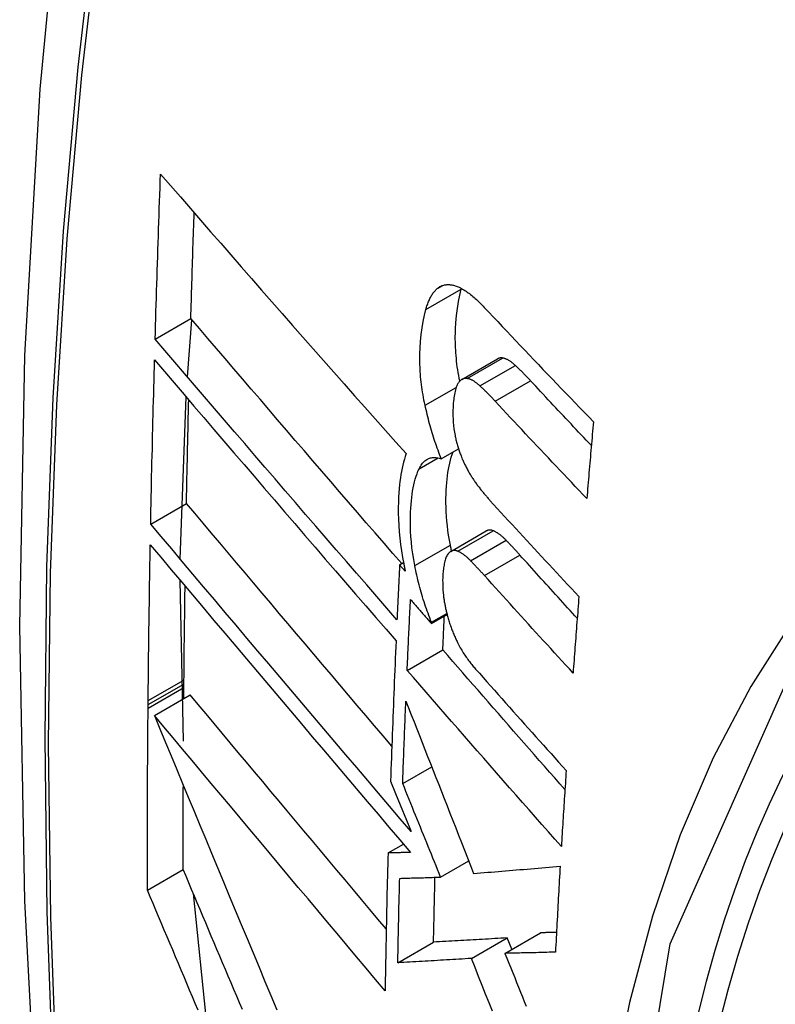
# Model space of a CAD drawing. Header units: inches. Extents: x 15 to 513, y 46 to 241.
# Tile 322 of 397: x 454.101 to 454.225, y 225.281 to 225.443. Entities that reach past the tile are written whole.
import ezdxf

# ---------------------------------------------------------------- set-up
doc = ezdxf.new("R2010")
doc.units = ezdxf.units.IN
doc.header["$MEASUREMENT"] = 0
doc.layers.add('Visible Edges(ANSI)', color=7, linetype='Continuous', lineweight=25)
doc.layers.add('Visible Tangent Edges(ANSI)', color=7, linetype='Continuous', lineweight=25)

msp = doc.modelspace()

# ---------------------------------------------------------------- linework, layer by layer
at = {"layer": 'Visible Edges(ANSI)'}
for p, q in [((454.17354, 225.39852), (454.17357, 225.39862)), ((454.1231, 225.39028), (454.12898, 225.39367)), ((454.12842, 225.38406), (454.12916, 225.39346)), ((454.17365, 225.38365), (454.17949, 225.38701)), ((454.12724, 225.35403), (454.1282, 225.38076)), ((454.17024, 225.37057), (454.17308, 225.3722)), ((454.12236, 225.35981), (454.12826, 225.3632)), ((454.1718, 225.35531), (454.17765, 225.35868)), ((454.16337, 225.3531), (454.16401, 225.35347)), ((454.1643, 225.35204), (454.16337, 225.3531)), ((454.12777, 225.32406), (454.12722, 225.35056)), ((454.16861, 225.34364), (454.17115, 225.34509)), ((454.16861, 225.34346), (454.17118, 225.34495)), ((454.16861, 225.34346), (454.16861, 225.34364)), ((454.16462, 225.33573), (454.1705, 225.33911)), ((454.12783, 225.33348), (454.12784, 225.33414)), ((454.12781, 225.33108), (454.12783, 225.33291)), ((454.12783, 225.33291), (454.12783, 225.33348)), ((454.12194, 225.33008), (454.12194, 225.33074)), ((454.12296, 225.32829), (454.12886, 225.33168)), ((454.12193, 225.32952), (454.12194, 225.33008)), ((454.16388, 225.31709), (454.16867, 225.31985)), ((454.16189, 225.3175), (454.16271, 225.31547)), ((454.16271, 225.31547), (454.16525, 225.30921)), ((454.16146, 225.30566), (454.16399, 225.30712)), ((454.17013, 225.30168), (454.17475, 225.30434)), ((454.12183, 225.29954), (454.12773, 225.30294)), ((454.13171, 225.27675), (454.1294, 225.29896)), ((454.17519, 225.28829), (454.18108, 225.29168)), ((454.18071, 225.28913), (454.18659, 225.29252)), ((454.18184, 225.28979), (454.18108, 225.29168)), ((454.16307, 225.28758), (454.16897, 225.29098))]:
    msp.add_line(p, q, dxfattribs=at)
at = {"layer": 'Visible Edges(ANSI)', "flags": 128}
for points in [[(454.15479, 225.67559), (454.14195, 225.63748), (454.1309, 225.59824), (454.12161, 225.55795), (454.11405, 225.51668), (454.10821, 225.47449), (454.10407, 225.43145), (454.10159, 225.3876), (454.10077, 225.34303), (454.10159, 225.29779), (454.10401, 225.25193), (454.10803, 225.20554), (454.11363, 225.15866), (454.12078, 225.11137), (454.12946, 225.06373), (454.13965, 225.01582), (454.15132, 224.9677)], [(454.1231, 225.39028), (454.12313, 225.39141), (454.12316, 225.39254), (454.1232, 225.39367), (454.12323, 225.3948), (454.12327, 225.39593), (454.1233, 225.39706), (454.12333, 225.3982), (454.12337, 225.39933), (454.12341, 225.40046), (454.12344, 225.40159), (454.12348, 225.40272), (454.12352, 225.40385), (454.12355, 225.40499), (454.12359, 225.40612), (454.12363, 225.40725), (454.12367, 225.40838), (454.1237, 225.40952), (454.12374, 225.41065), (454.12378, 225.41178), (454.12382, 225.41292), (454.12386, 225.41405), (454.1239, 225.41519), (454.12394, 225.41632), (454.12398, 225.41746)], [(454.12398, 225.41746), (454.12562, 225.41557), (454.12726, 225.41368), (454.12891, 225.41178), (454.13057, 225.40987), (454.13224, 225.40796), (454.13391, 225.40605), (454.13558, 225.40413), (454.13726, 225.4022), (454.13895, 225.40027), (454.14064, 225.39834), (454.14233, 225.39641), (454.14403, 225.39448), (454.14573, 225.39254), (454.14743, 225.39061), (454.14913, 225.38868), (454.15083, 225.38674), (454.15254, 225.38481), (454.15424, 225.38289), (454.15595, 225.38096), (454.15765, 225.37904), (454.15935, 225.37712), (454.16105, 225.37521), (454.16275, 225.37331), (454.16445, 225.37141)], [(454.12898, 225.39367), (454.129, 225.39439), (454.12902, 225.39512), (454.12904, 225.39584), (454.12907, 225.39657), (454.12909, 225.39729), (454.12911, 225.39802), (454.12913, 225.39874), (454.12915, 225.39947), (454.12917, 225.40019), (454.1292, 225.40092), (454.12922, 225.40164), (454.12924, 225.40237), (454.12926, 225.4031), (454.12929, 225.40382), (454.12931, 225.40455), (454.12933, 225.40527), (454.12935, 225.406), (454.12938, 225.40672), (454.1294, 225.40745), (454.12943, 225.40818), (454.12945, 225.4089), (454.12947, 225.40963), (454.1295, 225.41036), (454.12952, 225.41108)], [(454.1677, 225.39516), (454.16776, 225.39535), (454.16781, 225.39555), (454.16788, 225.39574), (454.16794, 225.39593), (454.16801, 225.39611), (454.16807, 225.39629), (454.16814, 225.39647), (454.16822, 225.39664), (454.16829, 225.3968), (454.16837, 225.39696), (454.16845, 225.39712), (454.16853, 225.39727), (454.16861, 225.39741), (454.1687, 225.39755), (454.16878, 225.39769), (454.16887, 225.39782), (454.16897, 225.39795), (454.16906, 225.39807), (454.16916, 225.39818), (454.16926, 225.39829), (454.16936, 225.39839), (454.16946, 225.39849), (454.16956, 225.39859), (454.16967, 225.39867)], [(454.16967, 225.39867), (454.16979, 225.39876), (454.1699, 225.39884), (454.17002, 225.39891), (454.17014, 225.39897), (454.17026, 225.39903), (454.17038, 225.39908), (454.17051, 225.39912), (454.17064, 225.39916), (454.17076, 225.39919), (454.17089, 225.39921), (454.17103, 225.39923), (454.17116, 225.39924), (454.17129, 225.39925), (454.17143, 225.39925), (454.17157, 225.39924), (454.17171, 225.39923), (454.17185, 225.39922), (454.17199, 225.39919), (454.17213, 225.39917), (454.17227, 225.39913), (454.17241, 225.39909), (454.17255, 225.39905), (454.1727, 225.399), (454.17284, 225.39895)], [(454.17329, 225.38336), (454.17319, 225.38383), (454.17311, 225.3843), (454.17302, 225.38477), (454.17295, 225.38524), (454.17288, 225.3857), (454.17282, 225.38617), (454.17277, 225.38663), (454.17272, 225.38709), (454.17267, 225.38755), (454.17264, 225.388), (454.17261, 225.38846), (454.17259, 225.38891), (454.17257, 225.38936), (454.17256, 225.3898), (454.17255, 225.39024), (454.17255, 225.39068), (454.17256, 225.39119), (454.17259, 225.39196), (454.17265, 225.39297), (454.17276, 225.39416), (454.1729, 225.39533), (454.17308, 225.39644), (454.17329, 225.39751), (454.17354, 225.39852)], [(454.17284, 225.39895), (454.17302, 225.39888), (454.17321, 225.3988), (454.17339, 225.39871), (454.17357, 225.39862), (454.17376, 225.39851), (454.17394, 225.3984), (454.17413, 225.39829), (454.17432, 225.39816), (454.17451, 225.39803), (454.17469, 225.3979), (454.17488, 225.39776), (454.17507, 225.39761), (454.17526, 225.39746), (454.17545, 225.3973), (454.17564, 225.39714), (454.17583, 225.39697), (454.17602, 225.3968), (454.1762, 225.39662), (454.17639, 225.39644), (454.17658, 225.39626), (454.17676, 225.39608), (454.17695, 225.39589), (454.17713, 225.3957), (454.17732, 225.3955)], [(454.16757, 225.37938), (454.16747, 225.37981), (454.16738, 225.38024), (454.1673, 225.38067), (454.16723, 225.3811), (454.16715, 225.38152), (454.16709, 225.38195), (454.16703, 225.38237), (454.16697, 225.3828), (454.16692, 225.38322), (454.16687, 225.38364), (454.16683, 225.38406), (454.1668, 225.38448), (454.16677, 225.38496), (454.16674, 225.38554), (454.16672, 225.38623), (454.16671, 225.38701), (454.16672, 225.38788), (454.16676, 225.38884), (454.16683, 225.38989), (454.16694, 225.39101), (454.16708, 225.39211), (454.16725, 225.39317), (454.16746, 225.39419), (454.1677, 225.39516)], [(454.17732, 225.3955), (454.17806, 225.39472), (454.1788, 225.39393), (454.17954, 225.39315), (454.18028, 225.39236), (454.18102, 225.39158), (454.18176, 225.39079), (454.18251, 225.39), (454.18325, 225.38922), (454.184, 225.38843), (454.18475, 225.38765), (454.1855, 225.38686), (454.18624, 225.38607), (454.18699, 225.38529), (454.18775, 225.3845), (454.1885, 225.38372), (454.18925, 225.38293), (454.19, 225.38215), (454.19076, 225.38137), (454.19151, 225.38058), (454.19227, 225.3798), (454.19302, 225.37902), (454.19378, 225.37823), (454.19453, 225.37745), (454.19529, 225.37667)], [(454.16372, 225.3533), (454.16226, 225.35498), (454.1608, 225.35666), (454.15934, 225.35835), (454.15788, 225.36004), (454.15641, 225.36173), (454.15495, 225.36343), (454.15349, 225.36512), (454.15202, 225.36682), (454.15056, 225.36852), (454.1491, 225.37021), (454.14764, 225.37191), (454.14618, 225.3736), (454.14473, 225.3753), (454.14327, 225.37699), (454.14182, 225.37867), (454.14038, 225.38036), (454.13894, 225.38204), (454.1375, 225.38372), (454.13606, 225.38539), (454.13464, 225.38706), (454.13321, 225.38872), (454.1318, 225.39038), (454.13039, 225.39203), (454.12898, 225.39367)], [(454.16294, 225.34405), (454.16128, 225.34596), (454.15962, 225.34788), (454.15795, 225.3498), (454.15628, 225.35172), (454.1546, 225.35365), (454.15293, 225.35559), (454.15125, 225.35752), (454.14957, 225.35947), (454.14789, 225.36141), (454.14621, 225.36335), (454.14454, 225.3653), (454.14286, 225.36724), (454.14119, 225.36918), (454.13952, 225.37112), (454.13785, 225.37306), (454.13619, 225.375), (454.13453, 225.37693), (454.13288, 225.37886), (454.13123, 225.38078), (454.12959, 225.38269), (454.12795, 225.3846), (454.12633, 225.3865), (454.12471, 225.3884), (454.1231, 225.39028)], [(454.18035, 225.38716), (454.18031, 225.38717), (454.18027, 225.38717), (454.18023, 225.38717), (454.18019, 225.38718), (454.18016, 225.38718), (454.18012, 225.38718), (454.18008, 225.38718), (454.18004, 225.38718), (454.18001, 225.38717), (454.17997, 225.38717), (454.17994, 225.38717), (454.1799, 225.38716), (454.17986, 225.38715), (454.17983, 225.38714), (454.17979, 225.38714), (454.17976, 225.38713), (454.17972, 225.38712), (454.17969, 225.3871), (454.17965, 225.38709), (454.17962, 225.38708), (454.17959, 225.38706), (454.17955, 225.38704), (454.17952, 225.38703), (454.17949, 225.38701)], [(454.18245, 225.38593), (454.18236, 225.38601), (454.18227, 225.38609), (454.18218, 225.38616), (454.18209, 225.38624), (454.182, 225.38631), (454.18191, 225.38638), (454.18183, 225.38645), (454.18174, 225.38651), (454.18165, 225.38658), (454.18156, 225.38664), (454.18147, 225.38669), (454.18138, 225.38675), (454.18129, 225.3868), (454.18121, 225.38685), (454.18112, 225.3869), (454.18103, 225.38694), (454.18094, 225.38698), (454.18086, 225.38701), (454.18077, 225.38705), (454.18069, 225.38708), (454.1806, 225.3871), (454.18051, 225.38713), (454.18043, 225.38714), (454.18035, 225.38716)], [(454.12236, 225.35981), (454.12238, 225.36093), (454.12241, 225.36206), (454.12243, 225.36318), (454.12245, 225.3643), (454.12248, 225.36543), (454.1225, 225.36656), (454.12252, 225.36768), (454.12255, 225.36881), (454.12257, 225.36993), (454.1226, 225.37106), (454.12263, 225.37219), (454.12265, 225.37331), (454.12268, 225.37444), (454.12271, 225.37557), (454.12273, 225.37669), (454.12276, 225.37782), (454.12279, 225.37895), (454.12282, 225.38007), (454.12285, 225.3812), (454.12288, 225.38233), (454.12291, 225.38346), (454.12294, 225.38458), (454.12297, 225.38571), (454.123, 225.38684)], [(454.123, 225.38684), (454.12461, 225.38496), (454.12622, 225.38306), (454.12785, 225.38116), (454.12948, 225.37925), (454.13112, 225.37734), (454.13277, 225.37541), (454.13442, 225.37349), (454.13607, 225.37155), (454.13774, 225.36962), (454.1394, 225.36768), (454.14107, 225.36573), (454.14274, 225.36379), (454.14441, 225.36184), (454.14609, 225.3599), (454.14776, 225.35795), (454.14944, 225.35601), (454.15111, 225.35406), (454.15279, 225.35212), (454.15446, 225.35019), (454.15613, 225.34826), (454.1578, 225.34633), (454.15947, 225.34441), (454.16113, 225.34249), (454.16279, 225.34058)], [(454.18496, 225.38341), (454.18486, 225.38352), (454.18475, 225.38363), (454.18465, 225.38374), (454.18454, 225.38385), (454.18444, 225.38396), (454.18433, 225.38407), (454.18423, 225.38418), (454.18412, 225.38429), (454.18402, 225.3844), (454.18392, 225.3845), (454.18381, 225.38461), (454.18371, 225.38472), (454.1836, 225.38482), (454.1835, 225.38493), (454.18339, 225.38503), (454.18329, 225.38513), (454.18318, 225.38523), (454.18308, 225.38534), (454.18297, 225.38544), (454.18287, 225.38554), (454.18276, 225.38564), (454.18266, 225.38573), (454.18255, 225.38583), (454.18245, 225.38593)], [(454.17451, 225.3838), (454.17443, 225.38381), (454.17436, 225.38381), (454.17428, 225.38381), (454.17421, 225.38381), (454.17414, 225.38381), (454.17407, 225.3838), (454.174, 225.38378), (454.17393, 225.38377), (454.17386, 225.38374), (454.17379, 225.38372), (454.17372, 225.38369), (454.17366, 225.38365), (454.17359, 225.38361), (454.17353, 225.38357), (454.17347, 225.38353), (454.17341, 225.38348), (454.17335, 225.38342), (454.17329, 225.38337), (454.17324, 225.38331), (454.17318, 225.38324), (454.17313, 225.38317), (454.17308, 225.3831), (454.17303, 225.38303), (454.17298, 225.38295)], [(454.17661, 225.38257), (454.17652, 225.38265), (454.17643, 225.38272), (454.17634, 225.3828), (454.17625, 225.38288), (454.17616, 225.38295), (454.17608, 225.38302), (454.17599, 225.38309), (454.1759, 225.38315), (454.17581, 225.38321), (454.17572, 225.38327), (454.17563, 225.38333), (454.17554, 225.38339), (454.17545, 225.38344), (454.17537, 225.38349), (454.17528, 225.38353), (454.17519, 225.38358), (454.1751, 225.38362), (454.17502, 225.38365), (454.17493, 225.38368), (454.17485, 225.38371), (454.17476, 225.38374), (454.17467, 225.38376), (454.17459, 225.38378), (454.17451, 225.3838)], [(454.17298, 225.38295), (454.17288, 225.38277), (454.17279, 225.38258), (454.17271, 225.38237), (454.17263, 225.38215), (454.17256, 225.38192), (454.1725, 225.38167), (454.17245, 225.38142), (454.1724, 225.38116), (454.17236, 225.38089), (454.17232, 225.38061), (454.17228, 225.38033), (454.17225, 225.38004), (454.17222, 225.37974), (454.1722, 225.37939), (454.17217, 225.379), (454.17216, 225.37857), (454.17215, 225.37811), (454.17215, 225.37762), (454.17217, 225.3771), (454.1722, 225.37658), (454.17224, 225.37605), (454.17231, 225.37551), (454.17239, 225.37497), (454.1725, 225.37442)], [(454.17912, 225.38005), (454.17902, 225.38016), (454.17891, 225.38027), (454.17881, 225.38038), (454.17871, 225.38049), (454.1786, 225.3806), (454.1785, 225.38071), (454.17839, 225.38082), (454.17829, 225.38093), (454.17818, 225.38104), (454.17808, 225.38114), (454.17797, 225.38125), (454.17787, 225.38135), (454.17776, 225.38146), (454.17766, 225.38156), (454.17755, 225.38167), (454.17745, 225.38177), (454.17734, 225.38187), (454.17724, 225.38197), (454.17713, 225.38207), (454.17703, 225.38217), (454.17692, 225.38227), (454.17682, 225.38237), (454.17671, 225.38247), (454.17661, 225.38257)], [(454.19496, 225.37275), (454.19454, 225.37319), (454.19412, 225.37363), (454.1937, 225.37408), (454.19328, 225.37452), (454.19286, 225.37497), (454.19244, 225.37541), (454.19202, 225.37585), (454.19161, 225.3763), (454.19119, 225.37674), (454.19077, 225.37719), (454.19035, 225.37763), (454.18994, 225.37808), (454.18952, 225.37852), (454.1891, 225.37897), (454.18869, 225.37941), (454.18827, 225.37986), (454.18786, 225.3803), (454.18744, 225.38074), (454.18703, 225.38119), (454.18661, 225.38163), (454.1862, 225.38208), (454.18579, 225.38252), (454.18537, 225.38297), (454.18496, 225.38341)], [(454.12826, 225.3632), (454.12827, 225.36391), (454.12828, 225.36462), (454.1283, 225.36533), (454.12831, 225.36604), (454.12833, 225.36675), (454.12834, 225.36746), (454.12835, 225.36817), (454.12837, 225.36888), (454.12838, 225.36959), (454.1284, 225.3703), (454.12841, 225.37101), (454.12843, 225.37172), (454.12844, 225.37243), (454.12846, 225.37314), (454.12848, 225.37385), (454.12849, 225.37456), (454.12851, 225.37528), (454.12853, 225.37599), (454.12854, 225.3767), (454.12856, 225.37741), (454.12858, 225.37812), (454.12859, 225.37883), (454.12861, 225.37954), (454.12863, 225.38025)], [(454.17024, 225.37057), (454.1701, 225.37091), (454.16997, 225.37126), (454.16983, 225.37161), (454.1697, 225.37197), (454.16957, 225.37232), (454.16945, 225.37268), (454.16932, 225.37304), (454.1692, 225.3734), (454.16908, 225.37376), (454.16897, 225.37413), (454.16885, 225.37449), (454.16874, 225.37486), (454.16863, 225.37523), (454.16852, 225.3756), (454.16842, 225.37597), (454.16831, 225.37635), (454.16821, 225.37672), (454.16811, 225.3771), (454.16802, 225.37748), (454.16792, 225.37785), (454.16783, 225.37823), (454.16774, 225.37861), (454.16765, 225.379), (454.16757, 225.37938)], [(454.19422, 225.36403), (454.19358, 225.3647), (454.19295, 225.36536), (454.19232, 225.36603), (454.19168, 225.36669), (454.19105, 225.36736), (454.19042, 225.36803), (454.18978, 225.36869), (454.18915, 225.36936), (454.18852, 225.37003), (454.18789, 225.3707), (454.18726, 225.37136), (454.18663, 225.37203), (454.186, 225.3727), (454.18537, 225.37337), (454.18474, 225.37404), (454.18412, 225.3747), (454.18349, 225.37537), (454.18286, 225.37604), (454.18224, 225.37671), (454.18161, 225.37738), (454.18099, 225.37805), (454.18037, 225.37871), (454.17974, 225.37938), (454.17912, 225.38005)], [(454.19529, 225.37667), (454.19525, 225.37615), (454.1952, 225.37562), (454.19516, 225.37509), (454.19511, 225.37457), (454.19507, 225.37404), (454.19502, 225.37351), (454.19498, 225.37299), (454.19493, 225.37246), (454.19489, 225.37193), (454.19484, 225.37141), (454.1948, 225.37088), (454.19475, 225.37035), (454.19471, 225.36982), (454.19466, 225.3693), (454.19462, 225.36877), (454.19457, 225.36824), (454.19453, 225.36772), (454.19448, 225.36719), (454.19444, 225.36666), (454.1944, 225.36614), (454.19435, 225.36561), (454.19431, 225.36508), (454.19426, 225.36456), (454.19422, 225.36403)], [(454.1725, 225.37442), (454.17254, 225.37423), (454.17258, 225.37405), (454.17262, 225.37387), (454.17266, 225.37368), (454.17271, 225.3735), (454.17276, 225.37332), (454.17281, 225.37314), (454.17286, 225.37296), (454.17291, 225.37278), (454.17296, 225.3726), (454.17301, 225.37242), (454.17307, 225.37224), (454.17313, 225.37206), (454.17319, 225.37189), (454.17325, 225.37171), (454.17331, 225.37154), (454.17337, 225.37137), (454.17344, 225.3712), (454.1735, 225.37103), (454.17357, 225.37086), (454.17363, 225.3707), (454.1737, 225.37053), (454.17377, 225.37037), (454.17384, 225.37021)], [(454.16445, 225.37141), (454.1643, 225.37096), (454.16415, 225.3705), (454.16402, 225.37002), (454.1639, 225.36953), (454.16378, 225.36902), (454.16368, 225.3685), (454.16359, 225.36796), (454.1635, 225.36741), (454.16343, 225.36684), (454.16336, 225.36627), (454.1633, 225.36565), (454.16325, 225.36497), (454.16321, 225.36422), (454.16317, 225.36341), (454.16316, 225.36253), (454.16316, 225.3616), (454.16319, 225.36061), (454.16324, 225.35959), (454.16331, 225.35856), (454.16341, 225.35752), (454.16354, 225.35646), (454.16368, 225.3554), (454.16386, 225.35433), (454.16406, 225.35325)], [(454.17173, 225.35637), (454.17158, 225.35718), (454.17145, 225.35797), (454.17134, 225.35876), (454.17124, 225.35954), (454.17116, 225.36031), (454.1711, 225.36108), (454.17105, 225.36184), (454.17102, 225.36259), (454.17101, 225.36333), (454.17101, 225.36404), (454.17102, 225.36473), (454.17105, 225.3654), (454.17109, 225.36603), (454.17113, 225.36664), (454.17119, 225.36721), (454.17126, 225.36777), (454.17133, 225.36832), (454.17142, 225.36885), (454.17152, 225.36937), (454.17163, 225.36987), (454.17175, 225.37035), (454.17188, 225.37082), (454.17203, 225.37126), (454.17218, 225.37169)], [(454.16657, 225.3689), (454.16668, 225.36911), (454.16679, 225.36931), (454.1669, 225.3695), (454.16702, 225.36967), (454.16714, 225.36983), (454.16727, 225.36998), (454.16741, 225.37012), (454.16755, 225.37024), (454.16769, 225.37035), (454.16784, 225.37044), (454.168, 225.37053), (454.16815, 225.3706), (454.16831, 225.37066), (454.16848, 225.3707), (454.16864, 225.37074), (454.16881, 225.37076), (454.16898, 225.37077), (454.16916, 225.37077), (454.16933, 225.37076), (454.16951, 225.37074), (454.16969, 225.37071), (454.16987, 225.37067), (454.17006, 225.37062), (454.17024, 225.37057)], [(454.17384, 225.37021), (454.17392, 225.37004), (454.174, 225.36987), (454.17408, 225.3697), (454.17416, 225.36954), (454.17424, 225.36938), (454.17432, 225.36922), (454.1744, 225.36906), (454.17448, 225.3689), (454.17457, 225.36875), (454.17465, 225.3686), (454.17473, 225.36844), (454.17482, 225.3683), (454.1749, 225.36815), (454.17499, 225.368), (454.17508, 225.36786), (454.17516, 225.36772), (454.17525, 225.36758), (454.17534, 225.36744), (454.17543, 225.36731), (454.17552, 225.36717), (454.17561, 225.36704), (454.1757, 225.36691), (454.17579, 225.36678), (454.17588, 225.36665)], [(454.16586, 225.353), (454.16569, 225.35397), (454.16553, 225.35493), (454.16541, 225.35589), (454.16531, 225.35683), (454.16523, 225.35777), (454.16518, 225.35866), (454.16515, 225.35951), (454.16514, 225.36031), (454.16515, 225.36107), (454.16517, 225.36178), (454.16521, 225.36245), (454.16525, 225.36306), (454.16531, 225.36363), (454.16537, 225.36419), (454.16544, 225.36473), (454.16552, 225.36526), (454.16562, 225.36578), (454.16572, 225.36628), (454.16584, 225.36676), (454.16596, 225.36723), (454.1661, 225.36768), (454.16625, 225.3681), (454.1664, 225.36851), (454.16657, 225.3689)], [(454.17588, 225.36665), (454.17598, 225.36652), (454.17608, 225.36639), (454.17617, 225.36625), (454.17627, 225.36612), (454.17637, 225.36599), (454.17647, 225.36587), (454.17657, 225.36574), (454.17666, 225.36561), (454.17676, 225.36548), (454.17686, 225.36536), (454.17696, 225.36524), (454.17706, 225.36511), (454.17716, 225.36499), (454.17726, 225.36487), (454.17736, 225.36475), (454.17746, 225.36463), (454.17756, 225.36452), (454.17766, 225.3644), (454.17776, 225.36428), (454.17786, 225.36417), (454.17796, 225.36405), (454.17806, 225.36394), (454.17816, 225.36383), (454.17826, 225.36372)], [(454.16209, 225.32324), (454.16066, 225.32492), (454.15924, 225.3266), (454.15781, 225.32828), (454.15638, 225.32996), (454.15495, 225.33165), (454.15352, 225.33333), (454.15209, 225.33502), (454.15066, 225.3367), (454.14923, 225.33839), (454.14781, 225.34007), (454.14638, 225.34176), (454.14496, 225.34344), (454.14354, 225.34511), (454.14213, 225.34679), (454.14071, 225.34846), (454.13931, 225.35012), (454.1379, 225.35178), (454.13651, 225.35343), (454.13511, 225.35508), (454.13373, 225.35672), (454.13235, 225.35835), (454.13098, 225.35998), (454.12961, 225.36159), (454.12826, 225.3632)], [(454.17826, 225.36372), (454.17886, 225.36306), (454.17947, 225.3624), (454.18007, 225.36174), (454.18068, 225.36108), (454.18128, 225.36042), (454.18189, 225.35975), (454.1825, 225.35909), (454.18311, 225.35843), (454.18372, 225.35777), (454.18433, 225.35711), (454.18494, 225.35645), (454.18555, 225.35579), (454.18616, 225.35513), (454.18677, 225.35447), (454.18738, 225.3538), (454.188, 225.35314), (454.18861, 225.35248), (454.18922, 225.35182), (454.18984, 225.35116), (454.19045, 225.3505), (454.19106, 225.34984), (454.19168, 225.34918), (454.19229, 225.34853), (454.19291, 225.34787)], [(454.16525, 225.30921), (454.16348, 225.31129), (454.1617, 225.31339), (454.15991, 225.31549), (454.15811, 225.3176), (454.15631, 225.31972), (454.1545, 225.32184), (454.15269, 225.32397), (454.15088, 225.32611), (454.14907, 225.32824), (454.14726, 225.33038), (454.14545, 225.33251), (454.14364, 225.33465), (454.14183, 225.33678), (454.14002, 225.33891), (454.13822, 225.34104), (454.13643, 225.34316), (454.13464, 225.34528), (454.13286, 225.34739), (454.13108, 225.34948), (454.12932, 225.35157), (454.12756, 225.35365), (454.12582, 225.35572), (454.12408, 225.35777), (454.12236, 225.35981)], [(454.17881, 225.35871), (454.17875, 225.35873), (454.1787, 225.35875), (454.17865, 225.35877), (454.1786, 225.35878), (454.17855, 225.3588), (454.1785, 225.35881), (454.17845, 225.35882), (454.1784, 225.35883), (454.17835, 225.35883), (454.1783, 225.35884), (454.17825, 225.35884), (454.1782, 225.35884), (454.17815, 225.35884), (454.17811, 225.35883), (454.17806, 225.35883), (454.17801, 225.35882), (454.17796, 225.35881), (454.17792, 225.3588), (454.17787, 225.35878), (454.17783, 225.35877), (454.17778, 225.35875), (454.17774, 225.35873), (454.1777, 225.35871), (454.17765, 225.35868)], [(454.18092, 225.35715), (454.18083, 225.35724), (454.18074, 225.35733), (454.18065, 225.35742), (454.18056, 225.3575), (454.18048, 225.35758), (454.18039, 225.35766), (454.1803, 225.35774), (454.18021, 225.35782), (454.18012, 225.35789), (454.18003, 225.35797), (454.17994, 225.35803), (454.17986, 225.3581), (454.17977, 225.35817), (454.17968, 225.35823), (454.17959, 225.35829), (454.1795, 225.35835), (454.17942, 225.3584), (454.17933, 225.35845), (454.17924, 225.3585), (454.17915, 225.35855), (454.17907, 225.3586), (454.17898, 225.35864), (454.17889, 225.35868), (454.17881, 225.35871)], [(454.12194, 225.33074), (454.12195, 225.33181), (454.12196, 225.33288), (454.12198, 225.33394), (454.12199, 225.33501), (454.122, 225.33608), (454.12201, 225.33715), (454.12202, 225.33821), (454.12204, 225.33928), (454.12205, 225.34035), (454.12206, 225.34142), (454.12208, 225.34249), (454.12209, 225.34356), (454.12211, 225.34462), (454.12212, 225.34569), (454.12214, 225.34676), (454.12216, 225.34783), (454.12217, 225.3489), (454.12219, 225.34997), (454.12221, 225.35104), (454.12222, 225.35211), (454.12224, 225.35318), (454.12226, 225.35425), (454.12228, 225.35532), (454.1223, 225.35639)], [(454.1223, 225.35639), (454.12402, 225.35435), (454.12575, 225.3523), (454.12749, 225.35023), (454.12925, 225.34815), (454.13101, 225.34606), (454.13279, 225.34396), (454.13457, 225.34185), (454.13636, 225.33973), (454.13815, 225.33761), (454.13995, 225.33548), (454.14176, 225.33335), (454.14356, 225.33121), (454.14537, 225.32907), (454.14718, 225.32693), (454.14899, 225.32479), (454.15081, 225.32266), (454.15262, 225.32052), (454.15442, 225.31839), (454.15623, 225.31626), (454.15803, 225.31414), (454.15982, 225.31203), (454.16161, 225.30992), (454.16339, 225.30783), (454.16516, 225.30574)], [(454.17193, 225.35539), (454.17192, 225.35543), (454.17191, 225.35547), (454.1719, 225.35551), (454.1719, 225.35555), (454.17189, 225.35559), (454.17188, 225.35563), (454.17187, 225.35567), (454.17186, 225.35572), (454.17185, 225.35576), (454.17184, 225.3558), (454.17184, 225.35584), (454.17183, 225.35588), (454.17182, 225.35592), (454.17181, 225.35596), (454.1718, 225.356), (454.17179, 225.35604), (454.17179, 225.35609), (454.17178, 225.35613), (454.17177, 225.35617), (454.17176, 225.35621), (454.17175, 225.35625), (454.17175, 225.35629), (454.17174, 225.35633), (454.17173, 225.35637)], [(454.1832, 225.35471), (454.1831, 225.35482), (454.18301, 225.35492), (454.18291, 225.35503), (454.18282, 225.35513), (454.18272, 225.35523), (454.18263, 225.35534), (454.18253, 225.35544), (454.18244, 225.35554), (454.18234, 225.35565), (454.18225, 225.35575), (454.18215, 225.35585), (454.18206, 225.35595), (454.18196, 225.35605), (454.18187, 225.35616), (454.18177, 225.35626), (454.18168, 225.35636), (454.18158, 225.35646), (454.18149, 225.35656), (454.18139, 225.35666), (454.1813, 225.35676), (454.1812, 225.35686), (454.18111, 225.35695), (454.18101, 225.35705), (454.18092, 225.35715)], [(454.1713, 225.35485), (454.17121, 225.35472), (454.17113, 225.35458), (454.17106, 225.35442), (454.17099, 225.35425), (454.17093, 225.35407), (454.17087, 225.35388), (454.17082, 225.35369), (454.17077, 225.35348), (454.17073, 225.35327), (454.17069, 225.35306), (454.17065, 225.35283), (454.17062, 225.35261), (454.17059, 225.35238), (454.17057, 225.35214), (454.17054, 225.3519), (454.17052, 225.35166), (454.1705, 225.35142), (454.17048, 225.35117), (454.17047, 225.35089), (454.17046, 225.35056), (454.17047, 225.35016), (454.17048, 225.34969), (454.17052, 225.34911), (454.17057, 225.34841)], [(454.17295, 225.35534), (454.17287, 225.35537), (454.17279, 225.3554), (454.17271, 225.35542), (454.17263, 225.35544), (454.17256, 225.35545), (454.17248, 225.35546), (454.1724, 225.35546), (454.17233, 225.35546), (454.17226, 225.35546), (454.17218, 225.35545), (454.17211, 225.35544), (454.17204, 225.35542), (454.17197, 225.35539), (454.1719, 225.35537), (454.17184, 225.35533), (454.17177, 225.3553), (454.17171, 225.35525), (454.17165, 225.35521), (454.17159, 225.35516), (454.17153, 225.35511), (454.17147, 225.35505), (454.17141, 225.35498), (454.17135, 225.35492), (454.1713, 225.35485)], [(454.17506, 225.35378), (454.17497, 225.35387), (454.17489, 225.35396), (454.1748, 225.35404), (454.17471, 225.35413), (454.17462, 225.35421), (454.17453, 225.35429), (454.17444, 225.35437), (454.17435, 225.35445), (454.17426, 225.35452), (454.17418, 225.35459), (454.17409, 225.35466), (454.174, 225.35473), (454.17391, 225.35479), (454.17382, 225.35486), (454.17373, 225.35492), (454.17365, 225.35497), (454.17356, 225.35503), (454.17347, 225.35508), (454.17338, 225.35513), (454.17329, 225.35518), (454.17321, 225.35522), (454.17312, 225.35526), (454.17303, 225.3553), (454.17295, 225.35534)], [(454.19263, 225.3443), (454.19224, 225.34473), (454.19184, 225.34517), (454.19145, 225.3456), (454.19105, 225.34604), (454.19066, 225.34647), (454.19026, 225.3469), (454.18987, 225.34734), (454.18947, 225.34777), (454.18908, 225.34821), (454.18869, 225.34864), (454.18829, 225.34907), (454.1879, 225.34951), (454.18751, 225.34994), (454.18711, 225.35038), (454.18672, 225.35081), (454.18633, 225.35124), (454.18594, 225.35168), (454.18554, 225.35211), (454.18515, 225.35254), (454.18476, 225.35298), (454.18437, 225.35341), (454.18398, 225.35384), (454.18359, 225.35428), (454.1832, 225.35471)], [(454.16337, 225.3531), (454.16335, 225.35272), (454.16333, 225.35235), (454.16331, 225.35197), (454.1633, 225.35159), (454.16328, 225.35121), (454.16326, 225.35084), (454.16324, 225.35046), (454.16322, 225.35008), (454.16321, 225.34971), (454.16319, 225.34933), (454.16317, 225.34895), (454.16315, 225.34857), (454.16313, 225.3482), (454.16312, 225.34782), (454.1631, 225.34744), (454.16308, 225.34707), (454.16306, 225.34669), (454.16305, 225.34631), (454.16303, 225.34594), (454.16301, 225.34556), (454.16299, 225.34518), (454.16298, 225.34481), (454.16296, 225.34443), (454.16294, 225.34405)], [(454.16406, 225.35325), (454.16407, 225.3532), (454.16408, 225.35315), (454.16409, 225.3531), (454.1641, 225.35305), (454.16411, 225.353), (454.16412, 225.35295), (454.16413, 225.3529), (454.16414, 225.35285), (454.16415, 225.3528), (454.16416, 225.35274), (454.16417, 225.35269), (454.16418, 225.35264), (454.16419, 225.35259), (454.1642, 225.35254), (454.16421, 225.35249), (454.16422, 225.35244), (454.16423, 225.35239), (454.16424, 225.35234), (454.16425, 225.35229), (454.16426, 225.35224), (454.16427, 225.35219), (454.16428, 225.35214), (454.16429, 225.35209), (454.1643, 225.35204)], [(454.16861, 225.34364), (454.16847, 225.344), (454.16833, 225.34438), (454.16819, 225.34475), (454.16805, 225.34512), (454.16792, 225.3455), (454.16778, 225.34588), (454.16765, 225.34626), (454.16753, 225.34665), (454.1674, 225.34703), (454.16728, 225.34742), (454.16715, 225.34781), (454.16704, 225.34821), (454.16692, 225.3486), (454.16681, 225.349), (454.1667, 225.34939), (454.16659, 225.34979), (454.16649, 225.35019), (454.16639, 225.35058), (454.1663, 225.35098), (454.1662, 225.35138), (454.16611, 225.35179), (454.16603, 225.35219), (454.16594, 225.35259), (454.16586, 225.353)], [(454.17734, 225.35134), (454.17725, 225.35144), (454.17715, 225.35155), (454.17706, 225.35165), (454.17696, 225.35176), (454.17687, 225.35186), (454.17677, 225.35197), (454.17668, 225.35207), (454.17658, 225.35217), (454.17649, 225.35227), (454.17639, 225.35238), (454.1763, 225.35248), (454.1762, 225.35258), (454.17611, 225.35268), (454.17601, 225.35278), (454.17592, 225.35288), (454.17582, 225.35298), (454.17573, 225.35309), (454.17563, 225.35318), (454.17554, 225.35328), (454.17544, 225.35338), (454.17535, 225.35348), (454.17525, 225.35358), (454.17516, 225.35368), (454.17506, 225.35378)], [(454.19195, 225.33529), (454.19134, 225.33596), (454.19072, 225.33662), (454.19011, 225.33729), (454.1895, 225.33796), (454.18889, 225.33863), (454.18828, 225.3393), (454.18766, 225.33997), (454.18705, 225.34063), (454.18644, 225.3413), (454.18583, 225.34197), (454.18522, 225.34264), (454.18461, 225.34331), (454.184, 225.34398), (454.1834, 225.34465), (454.18279, 225.34532), (454.18218, 225.34599), (454.18157, 225.34666), (454.18097, 225.34733), (454.18036, 225.348), (454.17976, 225.34867), (454.17915, 225.34933), (454.17855, 225.35), (454.17795, 225.35067), (454.17734, 225.35134)], [(454.12784, 225.33414), (454.12785, 225.33478), (454.12785, 225.33543), (454.12786, 225.33607), (454.12787, 225.33671), (454.12787, 225.33736), (454.12788, 225.338), (454.12789, 225.33864), (454.12789, 225.33929), (454.1279, 225.33993), (454.12791, 225.34058), (454.12792, 225.34122), (454.12792, 225.34186), (454.12793, 225.34251), (454.12794, 225.34315), (454.12795, 225.3438), (454.12796, 225.34444), (454.12796, 225.34509), (454.12797, 225.34573), (454.12798, 225.34638), (454.12799, 225.34702), (454.128, 225.34767), (454.12801, 225.34831), (454.12802, 225.34895), (454.12803, 225.3496)], [(454.17057, 225.34841), (454.17058, 225.34826), (454.1706, 225.34811), (454.17061, 225.34795), (454.17063, 225.3478), (454.17065, 225.34764), (454.17067, 225.34749), (454.1707, 225.34733), (454.17072, 225.34718), (454.17074, 225.34702), (454.17077, 225.34686), (454.1708, 225.34671), (454.17083, 225.34655), (454.17086, 225.34639), (454.17089, 225.34623), (454.17092, 225.34608), (454.17095, 225.34592), (454.17099, 225.34576), (454.17102, 225.3456), (454.17106, 225.34545), (454.1711, 225.34529), (454.17114, 225.34513), (454.17118, 225.34498), (454.17122, 225.34482), (454.17126, 225.34467)], [(454.16462, 225.33573), (454.16464, 225.33621), (454.16466, 225.3367), (454.16468, 225.33718), (454.16471, 225.33767), (454.16473, 225.33815), (454.16475, 225.33864), (454.16477, 225.33912), (454.16479, 225.33961), (454.16482, 225.34009), (454.16484, 225.34058), (454.16486, 225.34106), (454.16488, 225.34155), (454.16491, 225.34204), (454.16493, 225.34252), (454.16495, 225.34301), (454.16498, 225.34349), (454.165, 225.34398), (454.16502, 225.34447), (454.16505, 225.34495), (454.16507, 225.34544), (454.16509, 225.34592), (454.16512, 225.34641), (454.16514, 225.3469), (454.16516, 225.34738)], [(454.16516, 225.34738), (454.16531, 225.34722), (454.16545, 225.34706), (454.16559, 225.34689), (454.16574, 225.34673), (454.16588, 225.34657), (454.16602, 225.3464), (454.16617, 225.34624), (454.16631, 225.34608), (454.16645, 225.34591), (454.1666, 225.34575), (454.16674, 225.34559), (454.16688, 225.34542), (454.16703, 225.34526), (454.16717, 225.3451), (454.16731, 225.34493), (454.16746, 225.34477), (454.1676, 225.34461), (454.16774, 225.34444), (454.16789, 225.34428), (454.16803, 225.34412), (454.16818, 225.34395), (454.16832, 225.34379), (454.16846, 225.34363), (454.16861, 225.34346)], [(454.19291, 225.34787), (454.19287, 225.34734), (454.19283, 225.34682), (454.19279, 225.34629), (454.19275, 225.34577), (454.19271, 225.34525), (454.19266, 225.34472), (454.19262, 225.3442), (454.19258, 225.34367), (454.19254, 225.34315), (454.1925, 225.34263), (454.19246, 225.3421), (454.19242, 225.34158), (454.19238, 225.34105), (454.19234, 225.34053), (454.1923, 225.34001), (454.19226, 225.33948), (454.19222, 225.33896), (454.19218, 225.33843), (454.19214, 225.33791), (454.19211, 225.33739), (454.19207, 225.33686), (454.19203, 225.33634), (454.19199, 225.33581), (454.19195, 225.33529)], [(454.1705, 225.33911), (454.17051, 225.33934), (454.17052, 225.33957), (454.17053, 225.33981), (454.17054, 225.34004), (454.17055, 225.34027), (454.17056, 225.3405), (454.17057, 225.34074), (454.17058, 225.34097), (454.17059, 225.3412), (454.1706, 225.34144), (454.17061, 225.34167), (454.17062, 225.3419), (454.17063, 225.34213), (454.17064, 225.34237), (454.17065, 225.3426), (454.17066, 225.34283), (454.17067, 225.34306), (454.17068, 225.3433), (454.17069, 225.34353), (454.1707, 225.34376), (454.17071, 225.344), (454.17073, 225.34423), (454.17074, 225.34446), (454.17075, 225.34469)], [(454.17126, 225.34467), (454.17131, 225.34447), (454.17136, 225.34428), (454.17142, 225.34408), (454.17148, 225.34389), (454.17154, 225.3437), (454.1716, 225.34351), (454.17166, 225.34332), (454.17173, 225.34314), (454.1718, 225.34295), (454.17186, 225.34277), (454.17193, 225.34258), (454.172, 225.3424), (454.17207, 225.34222), (454.17214, 225.34205), (454.17222, 225.34187), (454.17229, 225.34169), (454.17237, 225.34152), (454.17244, 225.34135), (454.17252, 225.34117), (454.17259, 225.341), (454.17267, 225.34083), (454.17275, 225.34067), (454.17283, 225.3405), (454.17291, 225.34034)], [(454.16279, 225.34058), (454.16274, 225.33962), (454.1627, 225.33865), (454.16266, 225.33769), (454.16262, 225.33673), (454.16258, 225.33576), (454.16254, 225.3348), (454.1625, 225.33384), (454.16246, 225.33287), (454.16242, 225.33191), (454.16238, 225.33095), (454.16234, 225.32999), (454.1623, 225.32903), (454.16227, 225.32806), (454.16223, 225.3271), (454.16219, 225.32614), (454.16216, 225.32518), (454.16212, 225.32422), (454.16209, 225.32326), (454.16205, 225.3223), (454.16202, 225.32134), (454.16199, 225.32038), (454.16195, 225.31942), (454.16192, 225.31846), (454.16189, 225.3175)], [(454.17291, 225.34034), (454.17302, 225.34011), (454.17314, 225.33989), (454.17325, 225.33967), (454.17337, 225.33945), (454.17349, 225.33924), (454.17361, 225.33904), (454.17374, 225.33884), (454.17386, 225.33864), (454.17398, 225.33844), (454.17411, 225.33825), (454.17423, 225.33807), (454.17436, 225.33789), (454.17448, 225.33771), (454.17461, 225.33754), (454.17474, 225.33736), (454.17486, 225.33719), (454.17499, 225.33703), (454.17512, 225.33686), (454.17525, 225.3367), (454.17538, 225.33654), (454.17551, 225.33639), (454.17564, 225.33624), (454.17577, 225.33609), (454.1759, 225.33594)], [(454.19061, 225.3161), (454.18976, 225.31706), (454.18892, 225.31802), (454.18807, 225.31898), (454.18723, 225.31994), (454.18638, 225.3209), (454.18554, 225.32186), (454.18469, 225.32283), (454.18385, 225.32379), (454.183, 225.32475), (454.18216, 225.32572), (454.18132, 225.32668), (454.18048, 225.32764), (454.17964, 225.3286), (454.1788, 225.32956), (454.17796, 225.33052), (454.17713, 225.33148), (454.17629, 225.33244), (454.17546, 225.3334), (454.17463, 225.33435), (454.1738, 225.33531), (454.17297, 225.33626), (454.17214, 225.33721), (454.17132, 225.33816), (454.1705, 225.33911)], [(454.19002, 225.30675), (454.18895, 225.30795), (454.18789, 225.30915), (454.18682, 225.31035), (454.18576, 225.31156), (454.18469, 225.31277), (454.18363, 225.31398), (454.18256, 225.31519), (454.18149, 225.3164), (454.18043, 225.31761), (454.17936, 225.31883), (454.1783, 225.32004), (454.17724, 225.32125), (454.17617, 225.32247), (454.17511, 225.32368), (454.17405, 225.32489), (454.173, 225.3261), (454.17194, 225.32731), (454.17089, 225.32852), (454.16984, 225.32972), (454.16879, 225.33093), (454.16774, 225.33213), (454.1667, 225.33333), (454.16566, 225.33453), (454.16462, 225.33573)], [(454.1759, 225.33594), (454.17651, 225.33524), (454.17713, 225.33455), (454.17775, 225.33385), (454.17836, 225.33316), (454.17898, 225.33246), (454.1796, 225.33176), (454.18022, 225.33107), (454.18084, 225.33037), (454.18146, 225.32967), (454.18208, 225.32898), (454.1827, 225.32828), (454.18333, 225.32758), (454.18395, 225.32688), (454.18457, 225.32619), (454.18519, 225.32549), (454.18582, 225.32479), (454.18644, 225.3241), (454.18707, 225.3234), (454.18769, 225.3227), (454.18832, 225.32201), (454.18894, 225.32131), (454.18956, 225.32062), (454.19019, 225.31992), (454.19082, 225.31923)], [(454.16116, 225.29315), (454.15981, 225.29476), (454.15846, 225.29637), (454.15711, 225.29799), (454.15575, 225.2996), (454.15439, 225.30122), (454.15303, 225.30284), (454.15167, 225.30447), (454.15031, 225.30609), (454.14895, 225.30771), (454.14759, 225.30933), (454.14623, 225.31095), (454.14487, 225.31257), (454.14352, 225.31419), (454.14217, 225.3158), (454.14082, 225.31742), (454.13947, 225.31902), (454.13812, 225.32063), (454.13679, 225.32222), (454.13545, 225.32382), (454.13412, 225.3254), (454.1328, 225.32698), (454.13148, 225.32856), (454.13016, 225.33013), (454.12886, 225.33168)], [(454.16388, 225.31709), (454.1639, 225.31766), (454.16392, 225.31822), (454.16394, 225.31879), (454.16396, 225.31935), (454.16398, 225.31992), (454.164, 225.32048), (454.16402, 225.32105), (454.16404, 225.32162), (454.16407, 225.32218), (454.16409, 225.32275), (454.16411, 225.32331), (454.16413, 225.32388), (454.16415, 225.32445), (454.16417, 225.32501), (454.1642, 225.32558), (454.16422, 225.32615), (454.16424, 225.32671), (454.16426, 225.32728), (454.16429, 225.32785), (454.16431, 225.32841), (454.16433, 225.32898), (454.16436, 225.32955), (454.16438, 225.33012), (454.1644, 225.33068)], [(454.1644, 225.33068), (454.16485, 225.32954), (454.1653, 225.3284), (454.16575, 225.32726), (454.1662, 225.32612), (454.16665, 225.32498), (454.1671, 225.32384), (454.16754, 225.3227), (454.16799, 225.32155), (454.16844, 225.32041), (454.1689, 225.31926), (454.16935, 225.3181), (454.16981, 225.31694), (454.17027, 225.31577), (454.17073, 225.3146), (454.17119, 225.31341), (454.17166, 225.31222), (454.17213, 225.31102), (454.17261, 225.30981), (454.17308, 225.30859), (454.17357, 225.30736), (454.17406, 225.30611), (454.17455, 225.30486), (454.17505, 225.30359), (454.17555, 225.3023)], [(454.12183, 225.29954), (454.12183, 225.30079), (454.12182, 225.30204), (454.12182, 225.30328), (454.12182, 225.30453), (454.12182, 225.30577), (454.12182, 225.30702), (454.12183, 225.30827), (454.12183, 225.30952), (454.12183, 225.31076), (454.12183, 225.31201), (454.12184, 225.31326), (454.12184, 225.31451), (454.12184, 225.31576), (454.12185, 225.31701), (454.12186, 225.31826), (454.12186, 225.31951), (454.12187, 225.32076), (454.12188, 225.32201), (454.12188, 225.32326), (454.12189, 225.32451), (454.1219, 225.32576), (454.12191, 225.32701), (454.12192, 225.32826), (454.12193, 225.32952)], [(454.12296, 225.32829), (454.12387, 225.32609), (454.12479, 225.32387), (454.12572, 225.32163), (454.12666, 225.31938), (454.1276, 225.31711), (454.12855, 225.31483), (454.1295, 225.31254), (454.13046, 225.31023), (454.13142, 225.30792), (454.13239, 225.3056), (454.13336, 225.30327), (454.13433, 225.30093), (454.13531, 225.29859), (454.13629, 225.29624), (454.13727, 225.2939), (454.13825, 225.29155), (454.13923, 225.2892), (454.14021, 225.28686), (454.14119, 225.28452), (454.14217, 225.28218), (454.14315, 225.27985)], [(454.16098, 225.28294), (454.15941, 225.28481), (454.15784, 225.28669), (454.15625, 225.28858), (454.15467, 225.29047), (454.15307, 225.29237), (454.15148, 225.29427), (454.14988, 225.29617), (454.14828, 225.29808), (454.14668, 225.29999), (454.14508, 225.3019), (454.14347, 225.30381), (454.14187, 225.30572), (454.14027, 225.30763), (454.13867, 225.30954), (454.13708, 225.31144), (454.13549, 225.31334), (454.1339, 225.31523), (454.13232, 225.31712), (454.13074, 225.31901), (454.12917, 225.32088), (454.1276, 225.32275), (454.12605, 225.3246), (454.1245, 225.32645), (454.12296, 225.32829)], [(454.19082, 225.31923), (454.19078, 225.31871), (454.19075, 225.31819), (454.19071, 225.31767), (454.19068, 225.31715), (454.19064, 225.31662), (454.19061, 225.3161), (454.19057, 225.31558), (454.19054, 225.31506), (454.19051, 225.31454), (454.19047, 225.31402), (454.19044, 225.3135), (454.19041, 225.31298), (454.19037, 225.31246), (454.19034, 225.31194), (454.19031, 225.31142), (454.19027, 225.3109), (454.19024, 225.31038), (454.19021, 225.30986), (454.19018, 225.30934), (454.19014, 225.30882), (454.19011, 225.3083), (454.19008, 225.30778), (454.19005, 225.30726), (454.19002, 225.30675)], [(454.12773, 225.30294), (454.12773, 225.30352), (454.12773, 225.30409), (454.12772, 225.30467), (454.12772, 225.30525), (454.12772, 225.30582), (454.12772, 225.3064), (454.12772, 225.30698), (454.12772, 225.30755), (454.12772, 225.30813), (454.12772, 225.30871), (454.12772, 225.30928), (454.12772, 225.30986), (454.12772, 225.31044), (454.12772, 225.31101), (454.12772, 225.31159), (454.12772, 225.31217), (454.12773, 225.31274), (454.12773, 225.31332), (454.12773, 225.3139), (454.12773, 225.31448), (454.12773, 225.31505), (454.12773, 225.31563), (454.12773, 225.31621), (454.12774, 225.31678)], [(454.17013, 225.30168), (454.16988, 225.3023), (454.16963, 225.30293), (454.16937, 225.30355), (454.16912, 225.30418), (454.16886, 225.30481), (454.16861, 225.30544), (454.16835, 225.30607), (454.16809, 225.30671), (454.16783, 225.30735), (454.16757, 225.30799), (454.16731, 225.30863), (454.16705, 225.30927), (454.16679, 225.30992), (454.16653, 225.31056), (454.16627, 225.31121), (454.166, 225.31186), (454.16574, 225.31251), (454.16547, 225.31316), (454.16521, 225.31381), (454.16494, 225.31447), (454.16468, 225.31512), (454.16441, 225.31578), (454.16415, 225.31643), (454.16388, 225.31709)], [(454.16146, 225.30566), (454.16144, 225.30471), (454.16141, 225.30376), (454.16139, 225.30281), (454.16136, 225.30186), (454.16134, 225.30091), (454.16132, 225.29997), (454.16129, 225.29902), (454.16127, 225.29807), (454.16125, 225.29712), (454.16123, 225.29617), (454.16121, 225.29523), (454.16119, 225.29428), (454.16117, 225.29333), (454.16115, 225.29239), (454.16113, 225.29144), (454.16111, 225.2905), (454.16109, 225.28955), (454.16108, 225.28861), (454.16106, 225.28766), (454.16104, 225.28672), (454.16103, 225.28577), (454.16101, 225.28483), (454.161, 225.28388), (454.16098, 225.28294)], [(454.16516, 225.30574), (454.16501, 225.30574), (454.16485, 225.30574), (454.1647, 225.30573), (454.16454, 225.30573), (454.16439, 225.30572), (454.16424, 225.30572), (454.16408, 225.30572), (454.16393, 225.30571), (454.16377, 225.30571), (454.16362, 225.30571), (454.16346, 225.3057), (454.16331, 225.3057), (454.16315, 225.3057), (454.163, 225.30569), (454.16285, 225.30569), (454.16269, 225.30569), (454.16254, 225.30568), (454.16238, 225.30568), (454.16223, 225.30568), (454.16208, 225.30567), (454.16192, 225.30567), (454.16177, 225.30567), (454.16162, 225.30566), (454.16146, 225.30566)], [(454.13747, 225.27987), (454.137, 225.28097), (454.13654, 225.28207), (454.13607, 225.28317), (454.13561, 225.28427), (454.13514, 225.28537), (454.13467, 225.28647), (454.13421, 225.28757), (454.13374, 225.28867), (454.13328, 225.28977), (454.13281, 225.29087), (454.13235, 225.29197), (454.13189, 225.29307), (454.13142, 225.29417), (454.13096, 225.29527), (454.1305, 225.29637), (454.13003, 225.29747), (454.12957, 225.29856), (454.12911, 225.29966), (454.12865, 225.30075), (454.12819, 225.30185), (454.12773, 225.30294)], [(454.17555, 225.3023), (454.17613, 225.30234), (454.17672, 225.30239), (454.1773, 225.30243), (454.17788, 225.30248), (454.17847, 225.30252), (454.17905, 225.30257), (454.17964, 225.30261), (454.18023, 225.30266), (454.18082, 225.30271), (454.18141, 225.30276), (454.18201, 225.30281), (454.1826, 225.30286), (454.1832, 225.30291), (454.18379, 225.30296), (454.18439, 225.30301), (454.18499, 225.30306), (454.18559, 225.30311), (454.18619, 225.30316), (454.18679, 225.30322), (454.1874, 225.30327), (454.188, 225.30333), (454.18861, 225.30338), (454.18921, 225.30344), (454.18982, 225.30349)], [(454.18982, 225.30349), (454.18979, 225.3029), (454.18975, 225.30231), (454.18972, 225.30172), (454.18968, 225.30113), (454.18965, 225.30054), (454.18962, 225.29995), (454.18958, 225.29936), (454.18955, 225.29877), (454.18952, 225.29818), (454.18948, 225.29759), (454.18945, 225.297), (454.18942, 225.29641), (454.18939, 225.29582), (454.18936, 225.29523), (454.18932, 225.29464), (454.18929, 225.29405), (454.18926, 225.29346), (454.18923, 225.29287), (454.1892, 225.29228), (454.18917, 225.29169), (454.18914, 225.2911), (454.18911, 225.29051), (454.18908, 225.28992), (454.18905, 225.28933)], [(454.16307, 225.28758), (454.16308, 225.28816), (454.16309, 225.28874), (454.16311, 225.28932), (454.16312, 225.2899), (454.16313, 225.29048), (454.16314, 225.29105), (454.16315, 225.29163), (454.16317, 225.29221), (454.16318, 225.29279), (454.16319, 225.29337), (454.16321, 225.29395), (454.16322, 225.29453), (454.16323, 225.29511), (454.16325, 225.29569), (454.16326, 225.29627), (454.16327, 225.29685), (454.16329, 225.29743), (454.1633, 225.29801), (454.16332, 225.29858), (454.16333, 225.29916), (454.16335, 225.29974), (454.16336, 225.30032), (454.16338, 225.3009), (454.16339, 225.30148)], [(454.16339, 225.30148), (454.16367, 225.30149), (454.16395, 225.3015), (454.16423, 225.30151), (454.16451, 225.30151), (454.16479, 225.30152), (454.16507, 225.30153), (454.16535, 225.30154), (454.16563, 225.30154), (454.16591, 225.30155), (454.16619, 225.30156), (454.16647, 225.30157), (454.16675, 225.30158), (454.16703, 225.30159), (454.16731, 225.30159), (454.16759, 225.3016), (454.16787, 225.30161), (454.16815, 225.30162), (454.16844, 225.30163), (454.16872, 225.30164), (454.169, 225.30165), (454.16928, 225.30165), (454.16956, 225.30166), (454.16985, 225.30167), (454.17013, 225.30168)], [(454.16897, 225.29098), (454.16898, 225.29142), (454.16898, 225.29186), (454.16899, 225.29231), (454.169, 225.29275), (454.16901, 225.2932), (454.16902, 225.29364), (454.16903, 225.29409), (454.16904, 225.29453), (454.16905, 225.29497), (454.16906, 225.29542), (454.16907, 225.29586), (454.16908, 225.29631), (454.16909, 225.29675), (454.1691, 225.2972), (454.16911, 225.29764), (454.16912, 225.29809), (454.16913, 225.29853), (454.16914, 225.29898), (454.16915, 225.29943), (454.16916, 225.29987), (454.16917, 225.30032), (454.16918, 225.30076), (454.16919, 225.30121), (454.1692, 225.30165)], [(454.13017, 225.27977), (454.12971, 225.28088), (454.12924, 225.28198), (454.12878, 225.28308), (454.12831, 225.28418), (454.12785, 225.28528), (454.12738, 225.28638), (454.12692, 225.28748), (454.12645, 225.28858), (454.12599, 225.28968), (454.12552, 225.29078), (454.12506, 225.29187), (454.1246, 225.29297), (454.12413, 225.29407), (454.12367, 225.29517), (454.12321, 225.29626), (454.12275, 225.29736), (454.12229, 225.29845), (454.12183, 225.29954)], [(454.18108, 225.29168), (454.18057, 225.29165), (454.18006, 225.29162), (454.17955, 225.29159), (454.17904, 225.29155), (454.17853, 225.29152), (454.17802, 225.29149), (454.17751, 225.29146), (454.177, 225.29143), (454.1765, 225.2914), (454.17599, 225.29137), (454.17548, 225.29134), (454.17498, 225.29131), (454.17447, 225.29128), (454.17397, 225.29125), (454.17346, 225.29122), (454.17296, 225.29119), (454.17246, 225.29117), (454.17196, 225.29114), (454.17146, 225.29111), (454.17096, 225.29108), (454.17046, 225.29106), (454.16996, 225.29103), (454.16946, 225.291), (454.16897, 225.29098)], [(454.18921, 225.29257), (454.1891, 225.29257), (454.18899, 225.29257), (454.18888, 225.29256), (454.18878, 225.29256), (454.18867, 225.29256), (454.18856, 225.29256), (454.18845, 225.29256), (454.18834, 225.29255), (454.18823, 225.29255), (454.18812, 225.29255), (454.18801, 225.29255), (454.1879, 225.29254), (454.18779, 225.29254), (454.18768, 225.29254), (454.18757, 225.29254), (454.18746, 225.29254), (454.18735, 225.29253), (454.18724, 225.29253), (454.18713, 225.29253), (454.18703, 225.29253), (454.18692, 225.29253), (454.18681, 225.29252), (454.1867, 225.29252), (454.18659, 225.29252)], [(454.17519, 225.28829), (454.17468, 225.28826), (454.17417, 225.28823), (454.17366, 225.28819), (454.17315, 225.28816), (454.17264, 225.28813), (454.17213, 225.2881), (454.17162, 225.28807), (454.17111, 225.28804), (454.17061, 225.28801), (454.1701, 225.28798), (454.16959, 225.28795), (454.16909, 225.28792), (454.16858, 225.28789), (454.16808, 225.28786), (454.16757, 225.28783), (454.16707, 225.2878), (454.16657, 225.28777), (454.16606, 225.28774), (454.16556, 225.28772), (454.16506, 225.28769), (454.16456, 225.28766), (454.16407, 225.28763), (454.16357, 225.28761), (454.16307, 225.28758)], [(454.17867, 225.2796), (454.17811, 225.281), (454.17755, 225.28241), (454.17697, 225.28385), (454.17639, 225.28531), (454.1758, 225.28679), (454.17519, 225.28829)], [(454.18905, 225.28933), (454.1887, 225.28932), (454.18834, 225.28931), (454.18799, 225.2893), (454.18764, 225.28929), (454.18729, 225.28928), (454.18694, 225.28927), (454.18659, 225.28926), (454.18624, 225.28925), (454.18589, 225.28924), (454.18554, 225.28924), (454.1852, 225.28923), (454.18485, 225.28922), (454.1845, 225.28921), (454.18415, 225.2892), (454.18381, 225.28919), (454.18346, 225.28919), (454.18311, 225.28918), (454.18277, 225.28917), (454.18242, 225.28916), (454.18208, 225.28916), (454.18174, 225.28915), (454.18139, 225.28914), (454.18105, 225.28914), (454.18071, 225.28913)], [(454.18071, 225.28913), (454.18103, 225.28833), (454.18136, 225.28752), (454.18168, 225.28672), (454.182, 225.28592), (454.18233, 225.28513), (454.18265, 225.28434), (454.18297, 225.28355), (454.18328, 225.28276), (454.1836, 225.28198), (454.18392, 225.2812), (454.18423, 225.28042)]]:
    msp.add_lwpolyline(points, dxfattribs=at)
at = {"layer": 'Visible Edges(ANSI)'}
msp.add_ellipse((454.44791, 225.07321), major_axis=(-0.15963, 0.2772), ratio=0.578093, dxfattribs=at)
at = {"layer": 'Visible Tangent Edges(ANSI)'}
for p, q in [((454.1677, 225.39516), (454.17354, 225.39852)), ((454.16967, 225.39867), (454.17035, 225.39906)), ((454.17451, 225.3838), (454.18035, 225.38716)), ((454.17661, 225.38257), (454.18245, 225.38593)), ((454.16757, 225.37938), (454.17269, 225.38233)), ((454.17912, 225.38005), (454.18496, 225.38341)), ((454.16657, 225.3689), (454.16971, 225.37071)), ((454.17295, 225.35534), (454.17881, 225.35871)), ((454.16586, 225.353), (454.17173, 225.35637)), ((454.17506, 225.35378), (454.18092, 225.35715)), ((454.17734, 225.35134), (454.1832, 225.35471)), ((454.12194, 225.33074), (454.12784, 225.33414)), ((454.12193, 225.32952), (454.12783, 225.33291)), ((454.12194, 225.33008), (454.12783, 225.33348))]:
    msp.add_line(p, q, dxfattribs=at)
at = {"layer": 'Visible Tangent Edges(ANSI)', "flags": 128}
for points in [[(454.11342, 225.4616), (454.11034, 225.43504), (454.10794, 225.40803), (454.10624, 225.3806), (454.10522, 225.35278), (454.1049, 225.32458), (454.10526, 225.29599), (454.1063, 225.26702), (454.10803, 225.2377), (454.11044, 225.20805), (454.11353, 225.17811), (454.1173, 225.14792), (454.12174, 225.11748), (454.12686, 225.0868), (454.13264, 225.05592), (454.13909, 225.02486), (454.14619, 224.99364), (454.15395, 224.96228)], [(454.15473, 224.96205), (454.14696, 224.99333), (454.13984, 225.02448), (454.13338, 225.05547), (454.12758, 225.08629), (454.12245, 225.11691), (454.11799, 225.1473), (454.1142, 225.17744), (454.1111, 225.20732), (454.10868, 225.23691), (454.10694, 225.26618), (454.10589, 225.29508), (454.10553, 225.3236), (454.10586, 225.35173), (454.10688, 225.37947), (454.10859, 225.40681), (454.11099, 225.43373), (454.11409, 225.46018)], [(454.27242, 224.9679), (454.23871, 225.03502), (454.21449, 225.10417), (454.20097, 225.17188), (454.19877, 225.2351), (454.20797, 225.2907), (454.22823, 225.33633), (454.25849, 225.36971), (454.29744, 225.38934), (454.34343, 225.39445), (454.39413, 225.38479), (454.44728, 225.36082)], [(454.2532, 225.3709), (454.24417, 225.36289), (454.23581, 225.35389), (454.22815, 225.34394), (454.22122, 225.33306), (454.21503, 225.3213), (454.20962, 225.30867), (454.20502, 225.29523), (454.20124, 225.28106), (454.19829, 225.26619)]]:
    msp.add_lwpolyline(points, dxfattribs=at)
at = {"layer": 'Visible Tangent Edges(ANSI)'}
msp.add_ellipse((454.45039, 225.07464), major_axis=(-0.17285, 0.30015), ratio=0.578093, start_param=5.049711, end_param=10.658253, dxfattribs=at)
for centre, major_axis in [((454.45099, 225.07498), (0.17078, -0.29656)), ((454.44801, 225.07327), (-0.16238, 0.28198)), ((454.44791, 225.07321), (0.16178, -0.28094))]:
    msp.add_ellipse(centre, major_axis=major_axis, ratio=0.578093, dxfattribs=at)

doc.saveas('drawing.dxf')
